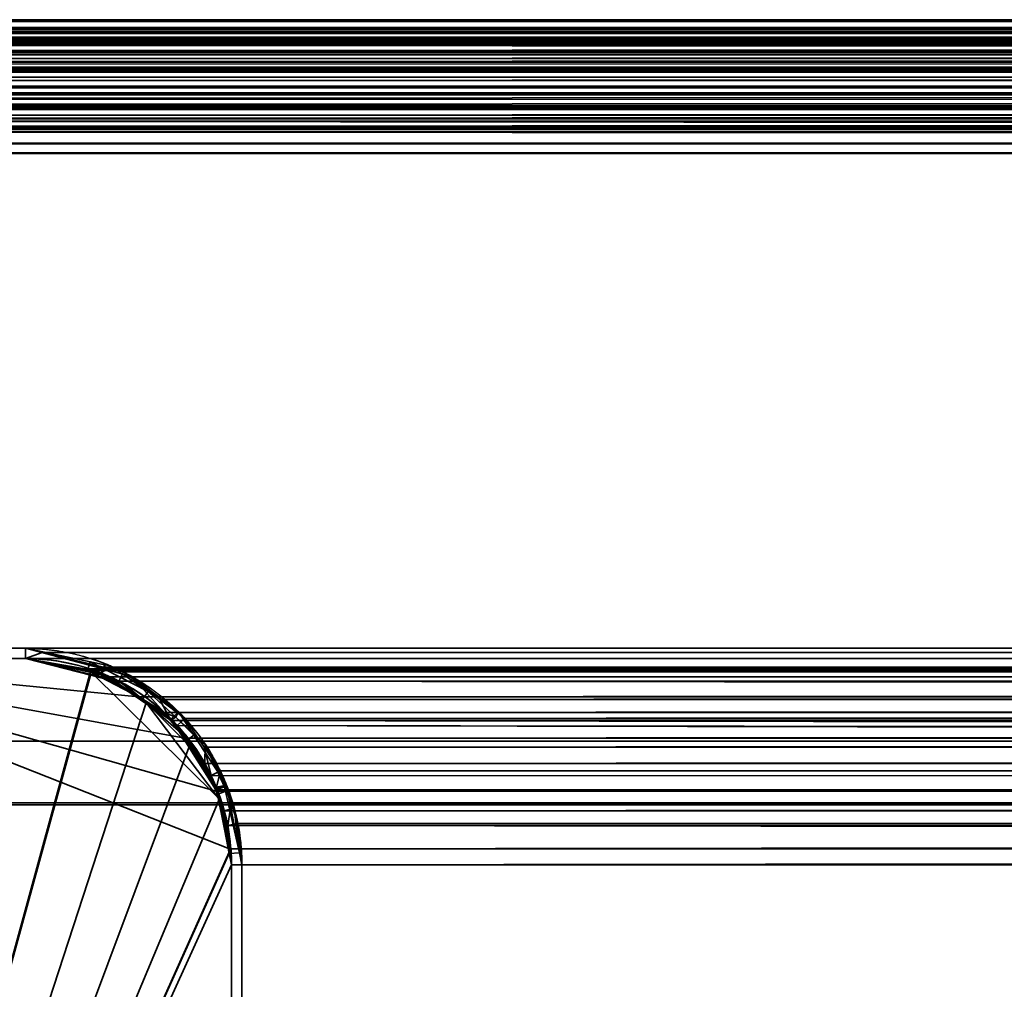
# Model space of a CAD drawing. Header units: millimetres. Extents: x -490 to 6690, y -115 to 152.
# Tile 616 of 656: x 2594 to 2617, y 129 to 152. Entities that reach past the tile are written whole.
import ezdxf

# ---------------------------------------------------------------- set-up
doc = ezdxf.new("R2010")
doc.units = ezdxf.units.MM
doc.layers.add('151', color=253, linetype='Continuous')

# ---------------------------------------------------------------- blocks, each defined once
blk = doc.blocks.new('UG_SURFACE_003')
at = {"layer": '151', "color": 252, "linetype": 'Continuous', "lineweight": 35}
for points in [[(2410, 133.2, 2202.5), (3590, 133.2, 2202.5), (3440, 133.2, 2052.5), (2560, 133.2, 2052.5)], [(3590, -6.2, 2202.5), (3590, 133.2, 2202.5), (2410, 133.2, 2202.5), (2410, -6.2, 2202.5)], [(2560, -6.2, 2052.5), (2560, 133.2, 2052.5), (3440, 133.2, 2052.5), (3440, -6.2, 2052.5)]]:
    blk.add_3dface(points, dxfattribs=at)
blk = doc.blocks.new('UG_SURFACE_203')
at = {"layer": '151', "color": 254, "linetype": 'Continuous', "lineweight": 35}
for points in [[(2587, 136.75, 2020.5), (2593.75, 136.75, 2013.75), (2593.75, 136.75, -7.5), (2587, 136.75, -7.5)], [(2595.325, 136.348, 2012.176), (2593.75, 136.75, 2013.75), (2587, 136.75, 2020.5), (2587, 106, 2020.5)], [(2587, 106, -7.5), (2587, 136.75, -7.5), (2593.75, 136.75, -7.5), (2595.332, 136.435, -7.5)], [(2593.75, 136.75, -7.5), (2593.75, 136.75, 2013.75), (2595.325, 136.348, 2012.176)], [(2595.325, 136.348, 2012.176), (2595.332, 136.435, -7.5), (2593.75, 136.75, -7.5)], [(2598.428, 133.372, -7.5), (2598.69, 132.052, -7.5), (2587, 106, -7.5), (2595.332, 136.435, -7.5)], [(2595.663, 136.369, -7.5), (2595.332, 136.435, -7.5), (2595.325, 136.348, 2012.176)], [(2598.428, 133.372, -7.5), (2595.332, 136.435, -7.5), (2595.663, 136.369, -7.5), (2596.673, 135.694, -7.5)], [(2587, 106, 2020.5), (2596.682, 135.674, 2010.818), (2596.148, 136.138, 2011.352), (2595.325, 136.348, 2012.176)], [(2595.663, 136.369, -7.5), (2595.325, 136.348, 2012.176), (2596.148, 136.138, 2011.352)], [(2596.148, 136.138, 2011.352), (2596.673, 135.694, -7.5), (2595.663, 136.369, -7.5)], [(2596.148, 136.138, 2011.352), (2596.682, 135.674, 2010.818), (2596.673, 135.694, -7.5)], [(2597.286, 135.286, -7.5), (2596.673, 135.694, -7.5), (2596.682, 135.674, 2010.818)], [(2596.673, 135.694, -7.5), (2597.286, 135.286, -7.5), (2597.694, 134.674, -7.5)], [(2597.694, 134.674, -7.5), (2598.369, 133.663, -7.5), (2598.428, 133.372, -7.5), (2596.673, 135.694, -7.5)], [(2597.766, 134.72, 2009.734), (2597.754, 134.745, 2009.747), (2596.682, 135.674, 2010.818), (2587, 106, 2020.5)], [(2597.286, 135.286, -7.5), (2596.682, 135.674, 2010.818), (2597.754, 134.745, 2009.747)], [(2597.754, 134.745, 2009.747), (2597.694, 134.674, -7.5), (2597.286, 135.286, -7.5)], [(2597.754, 134.745, 2009.747), (2597.766, 134.72, 2009.734), (2597.694, 134.674, -7.5)], [(2587, 106, 2020.5), (2598.467, 133.372, 2009.033), (2597.766, 134.72, 2009.734)], [(2598.369, 133.663, -7.5), (2597.694, 134.674, -7.5), (2597.766, 134.72, 2009.734)], [(2598.369, 133.663, -7.5), (2597.766, 134.72, 2009.734), (2598.467, 133.372, 2009.033)], [(2598.467, 133.372, 2009.033), (2598.428, 133.372, -7.5), (2598.369, 133.663, -7.5)], [(2598.702, 132.05, 2008.798), (2598.503, 133.303, 2008.997), (2598.467, 133.372, 2009.033), (2587, 106, 2020.5)], [(2598.428, 133.372, -7.5), (2598.467, 133.372, 2009.033), (2598.503, 133.303, 2008.997)], [(2598.503, 133.303, 2008.997), (2598.69, 132.052, -7.5), (2598.428, 133.372, -7.5)], [(2598.503, 133.303, 2008.997), (2598.702, 132.05, 2008.798), (2598.69, 132.052, -7.5)], [(2598.69, 132.052, -7.5), (2598.75, 131.75, -7.5), (2598.75, 5, -7.5), (2587, 106, -7.5)], [(2587, 106, 2020.5), (2598.75, 5, 2008.75), (2598.75, 131.75, 2008.75), (2598.702, 132.05, 2008.798)], [(2598.69, 132.052, -7.5), (2598.702, 132.05, 2008.798), (2598.75, 131.75, 2008.75)], [(2598.75, 131.75, 2008.75), (2598.75, 131.75, -7.5), (2598.69, 132.052, -7.5)], [(2598.75, 131.75, 2008.75), (2598.75, 5, 2008.75), (2598.75, 5, -7.5), (2598.75, 131.75, -7.5)]]:
    blk.add_3dface(points, dxfattribs=at)
blk = doc.blocks.new('UG_SURFACE_204')
at = {"layer": '151', "color": 7, "linetype": 'Continuous', "lineweight": 35}
for points in [[(2587, 137, -7.5), (2593.75, 137, -7.5), (2593.75, 136.75, -7.5), (2587, 136.75, -7.5)], [(2593.75, 137, 2013.75), (2593.75, 137, -7.5), (2587, 137, -7.5), (2587, 137, 2020.5)], [(2593.75, 137, 2013.75), (2587, 137, 2020.5), (2587, 136.75, 2020.5), (2593.75, 136.75, 2013.75)], [(2595.323, 136.674, -7.5), (2593.75, 137, 2013.75), (2595.665, 136.496, 2011.835)], [(2595.323, 136.674, -7.5), (2593.75, 137, -7.5), (2593.75, 137, 2013.75)], [(2593.75, 137, -7.5), (2595.323, 136.674, -7.5), (2595.254, 136.463, -7.5), (2593.75, 136.75, -7.5)], [(2593.75, 136.75, 2013.75), (2595.429, 136.46, 2012.071), (2595.665, 136.496, 2011.835), (2593.75, 137, 2013.75)], [(2593.75, 136.75, 2013.75), (2587, 136.75, 2020.5), (2587, 136.75, -7.5), (2593.75, 136.75, -7.5)], [(2593.75, 136.75, -7.5), (2595.254, 136.463, -7.5), (2595.582, 136.368, 2011.919)], [(2595.582, 136.368, 2011.919), (2595.429, 136.46, 2012.071), (2593.75, 136.75, -7.5)], [(2595.429, 136.46, 2012.071), (2593.75, 136.75, 2013.75), (2593.75, 136.75, -7.5)], [(2595.591, 136.399, -7.5), (2595.254, 136.463, -7.5), (2595.323, 136.674, -7.5), (2595.676, 136.601, -7.5)], [(2595.665, 136.496, 2011.835), (2595.676, 136.601, -7.5), (2595.323, 136.674, -7.5)], [(2595.254, 136.463, -7.5), (2595.591, 136.399, -7.5), (2595.582, 136.368, 2011.919)], [(2595.665, 136.496, 2011.835), (2595.429, 136.46, 2012.071), (2595.582, 136.368, 2011.919)], [(2596.334, 136.32, 2011.166), (2595.665, 136.496, 2011.835), (2595.582, 136.368, 2011.919), (2597.118, 135.446, 2010.382)], [(2595.591, 136.399, -7.5), (2595.676, 136.601, -7.5), (2595.814, 136.572, -7.5)], [(2595.814, 136.572, -7.5), (2596.729, 135.956, -7.5), (2596.583, 135.747, -7.5), (2595.591, 136.399, -7.5)], [(2595.814, 136.572, -7.5), (2595.676, 136.601, -7.5), (2595.665, 136.496, 2011.835)], [(2596.729, 135.956, -7.5), (2595.814, 136.572, -7.5), (2595.665, 136.496, 2011.835)], [(2596.729, 135.956, -7.5), (2595.665, 136.496, 2011.835), (2596.334, 136.32, 2011.166)], [(2597.118, 135.446, 2010.382), (2595.582, 136.368, 2011.919), (2595.591, 136.399, -7.5)], [(2595.591, 136.399, -7.5), (2596.583, 135.747, -7.5), (2597.268, 135.257, 2010.232)], [(2597.268, 135.257, 2010.232), (2597.118, 135.446, 2010.382), (2595.591, 136.399, -7.5)], [(2596.334, 136.32, 2011.166), (2597.462, 135.462, -7.5), (2596.729, 135.956, -7.5)], [(2596.334, 136.32, 2011.166), (2597.401, 135.33, 2010.099), (2597.462, 135.462, -7.5)], [(2597.118, 135.446, 2010.382), (2597.401, 135.33, 2010.099), (2596.334, 136.32, 2011.166)], [(2597.286, 135.286, -7.5), (2596.583, 135.747, -7.5), (2596.729, 135.956, -7.5), (2597.462, 135.462, -7.5)], [(2596.583, 135.747, -7.5), (2597.286, 135.286, -7.5), (2597.268, 135.257, 2010.232)], [(2597.462, 135.462, -7.5), (2597.835, 134.891, -7.5), (2597.644, 134.744, -7.5), (2597.286, 135.286, -7.5)], [(2597.835, 134.891, -7.5), (2597.462, 135.462, -7.5), (2597.401, 135.33, 2010.099)], [(2597.401, 135.33, 2010.099), (2597.118, 135.446, 2010.382), (2597.268, 135.257, 2010.232)], [(2597.268, 135.257, 2010.232), (2598.106, 134.205, 2009.394), (2598.115, 134.667, 2009.385), (2597.401, 135.33, 2010.099)], [(2598.106, 134.205, 2009.394), (2597.268, 135.257, 2010.232), (2597.286, 135.286, -7.5)], [(2597.286, 135.286, -7.5), (2597.644, 134.744, -7.5), (2598.368, 133.565, 2009.132)], [(2598.368, 133.565, 2009.132), (2598.106, 134.205, 2009.394), (2597.286, 135.286, -7.5)], [(2597.835, 134.891, -7.5), (2597.401, 135.33, 2010.099), (2598.115, 134.667, 2009.385)], [(2598.384, 133.628, -7.5), (2597.644, 134.744, -7.5), (2597.835, 134.891, -7.5), (2598.625, 133.679, -7.5)], [(2597.644, 134.744, -7.5), (2598.384, 133.628, -7.5), (2598.368, 133.565, 2009.132)], [(2598.115, 134.667, 2009.385), (2598.625, 133.679, -7.5), (2597.835, 134.891, -7.5)], [(2598.583, 133.638, 2008.918), (2598.115, 134.667, 2009.385), (2598.106, 134.205, 2009.394), (2598.368, 133.565, 2009.132)], [(2598.115, 134.667, 2009.385), (2598.583, 133.638, 2008.918), (2598.625, 133.679, -7.5)], [(2598.368, 133.565, 2009.132), (2598.576, 133.058, 2008.924), (2598.818, 133.119, 2008.682), (2598.583, 133.638, 2008.918)], [(2598.384, 133.628, -7.5), (2598.392, 133.589, -7.5), (2598.368, 133.565, 2009.132)], [(2598.576, 133.058, 2008.924), (2598.368, 133.565, 2009.132), (2598.392, 133.589, -7.5)], [(2598.392, 133.589, -7.5), (2598.384, 133.628, -7.5), (2598.625, 133.679, -7.5), (2598.632, 133.668, -7.5)], [(2598.632, 133.668, -7.5), (2598.655, 133.548, -7.5), (2598.416, 133.461, -7.5), (2598.392, 133.589, -7.5)], [(2598.392, 133.589, -7.5), (2598.416, 133.461, -7.5), (2598.75, 131.75, 2008.75)], [(2598.75, 131.75, 2008.75), (2598.576, 133.058, 2008.924), (2598.392, 133.589, -7.5)], [(2598.655, 133.548, -7.5), (2598.945, 132.036, -7.5), (2598.697, 132.022, -7.5), (2598.416, 133.461, -7.5)], [(2598.632, 133.668, -7.5), (2598.625, 133.679, -7.5), (2598.583, 133.638, 2008.918)], [(2598.655, 133.548, -7.5), (2598.632, 133.668, -7.5), (2598.583, 133.638, 2008.918)], [(2598.583, 133.638, 2008.918), (2598.945, 132.036, -7.5), (2598.655, 133.548, -7.5)], [(2598.945, 132.036, -7.5), (2598.583, 133.638, 2008.918), (2598.818, 133.119, 2008.682)], [(2598.75, 131.75, 2008.75), (2598.416, 133.461, -7.5), (2598.697, 132.022, -7.5)], [(2599, 131.75, 2008.5), (2598.818, 133.119, 2008.682), (2598.576, 133.058, 2008.924), (2598.75, 131.75, 2008.75)], [(2598.818, 133.119, 2008.682), (2599, 131.75, -7.5), (2598.945, 132.036, -7.5)], [(2598.818, 133.119, 2008.682), (2599, 131.75, 2008.5), (2599, 131.75, -7.5)], [(2598.945, 132.036, -7.5), (2599, 131.75, -7.5), (2598.75, 131.75, -7.5), (2598.697, 132.022, -7.5)], [(2598.697, 132.022, -7.5), (2598.75, 131.75, -7.5), (2598.75, 131.75, 2008.75)], [(2598.75, 131.75, 2008.75), (2598.75, 5, 2008.75), (2599, 5, 2008.5), (2599, 131.75, 2008.5)], [(2599, 131.75, -7.5), (2599, 5, -7.5), (2598.75, 5, -7.5), (2598.75, 131.75, -7.5)], [(2598.75, 5, 2008.75), (2598.75, 131.75, 2008.75), (2598.75, 131.75, -7.5), (2598.75, 5, -7.5)], [(2599, 5, -7.5), (2599, 131.75, -7.5), (2599, 131.75, 2008.5), (2599, 5, 2008.5)]]:
    blk.add_3dface(points, dxfattribs=at)
blk = doc.blocks.new('UG_SURFACE_205')
at = {"layer": '151', "color": 254, "linetype": 'Continuous', "lineweight": 35}
for points in [[(3419.5, 136.75, 2027), (2580.5, 136.75, 2027), (2574.75, 136.75, 2032.75), (3425.25, 136.75, 2032.75)], [(3425.25, -10, 2032.75), (3425.25, 136.75, 2032.75), (2574.75, 136.75, 2032.75), (2574.75, -10, 2032.75)], [(3419.5, 136.75, 2027), (3417.5, 134.75, 2025), (2582.5, 134.75, 2025), (2580.5, 136.75, 2027)], [(3406.25, 136.75, 2013.75), (2593.75, 136.75, 2013.75), (2587, 136.75, 2020.5), (3413, 136.75, 2020.5)], [(3413, 106, 2020.5), (3413, 136.75, 2020.5), (2587, 136.75, 2020.5), (2587, 106, 2020.5)], [(2596.497, 135.819, 2011.003), (2587, 136.75, 2020.5), (2593.75, 136.75, 2013.75), (2595.19, 136.501, 2012.31)], [(2596.497, 135.819, 2011.003), (2597.118, 135.446, 2010.382), (2597.619, 134.817, 2009.881), (2587, 136.75, 2020.5)], [(2597.619, 134.817, 2009.881), (2598.106, 134.205, 2009.394), (2598.381, 133.535, 2009.12), (2587, 136.75, 2020.5)], [(2598.381, 133.535, 2009.12), (2598.576, 133.058, 2008.924), (2598.698, 132.138, 2008.802), (2587, 136.75, 2020.5)], [(2587, 106, 2020.5), (2587, 136.75, 2020.5), (2598.698, 132.138, 2008.802), (2598.75, 131.75, 2008.75)], [(2593.75, 136.75, 2013.75), (3406.25, 136.75, 2013.75), (3404.81, 136.501, 2012.31), (2595.19, 136.501, 2012.31)], [(2595.429, 136.46, 2012.071), (2595.19, 136.501, 2012.31), (3404.81, 136.501, 2012.31)], [(2595.19, 136.501, 2012.31), (2595.429, 136.46, 2012.071), (2596.497, 135.819, 2011.003)], [(2595.429, 136.46, 2012.071), (3404.81, 136.501, 2012.31), (3404.571, 136.46, 2012.071)], [(3404.571, 136.46, 2012.071), (2596.497, 135.819, 2011.003), (2595.429, 136.46, 2012.071)], [(3404.571, 136.46, 2012.071), (3403.503, 135.819, 2011.003), (2596.497, 135.819, 2011.003)], [(2597.118, 135.446, 2010.382), (2596.497, 135.819, 2011.003), (3403.503, 135.819, 2011.003)], [(2597.118, 135.446, 2010.382), (3403.503, 135.819, 2011.003), (3402.882, 135.446, 2010.382)], [(3402.882, 135.446, 2010.382), (2597.619, 134.817, 2009.881), (2597.118, 135.446, 2010.382)], [(3402.882, 135.446, 2010.382), (3402.381, 134.817, 2009.881), (2597.619, 134.817, 2009.881)], [(3417.5, 134.75, 2025), (3417.5, 106, 2025), (2582.5, 106, 2025), (2582.5, 134.75, 2025)], [(2598.106, 134.205, 2009.394), (2597.619, 134.817, 2009.881), (3402.381, 134.817, 2009.881)], [(2598.106, 134.205, 2009.394), (3402.381, 134.817, 2009.881), (3401.894, 134.205, 2009.394)], [(3401.894, 134.205, 2009.394), (2598.381, 133.535, 2009.12), (2598.106, 134.205, 2009.394)], [(3401.894, 134.205, 2009.394), (3401.619, 133.535, 2009.12), (2598.381, 133.535, 2009.12)], [(2598.576, 133.058, 2008.924), (2598.381, 133.535, 2009.12), (3401.619, 133.535, 2009.12)], [(2598.576, 133.058, 2008.924), (3401.619, 133.535, 2009.12), (3401.424, 133.058, 2008.924)], [(3401.424, 133.058, 2008.924), (2598.698, 132.138, 2008.802), (2598.576, 133.058, 2008.924)], [(3401.424, 133.058, 2008.924), (3401.302, 132.138, 2008.802), (2598.698, 132.138, 2008.802)], [(2598.698, 132.138, 2008.802), (3401.302, 132.138, 2008.802), (3401.25, 131.75, 2008.75), (2598.75, 131.75, 2008.75)], [(2598.75, 131.75, 2008.75), (2598.75, 5, 2008.75), (2587, 106, 2020.5)], [(3401.25, 131.75, 2008.75), (3401.25, 5, 2008.75), (2598.75, 5, 2008.75), (2598.75, 131.75, 2008.75)]]:
    blk.add_3dface(points, dxfattribs=at)
blk = doc.blocks.new('UG_SURFACE_206')
at = {"layer": '151', "color": 7, "linetype": 'Continuous', "lineweight": 35}
for points in [[(2593.75, 136.75, 2013.75), (2587, 136.75, 2020.5), (2587, 137, 2020.5), (2593.75, 137, 2013.75)], [(3413, 137, 2020.5), (3406.25, 137, 2013.75), (2593.75, 137, 2013.75), (2587, 137, 2020.5)], [(3413, 137, 2020.5), (2587, 137, 2020.5), (2587, 136.75, 2020.5), (3413, 136.75, 2020.5)], [(2593.75, 136.75, 2013.75), (2593.75, 137, 2013.75), (2594.157, 136.902, 2013.343)], [(2593.75, 137, 2013.75), (3406.25, 137, 2013.75), (3405.843, 136.902, 2013.343), (2594.157, 136.902, 2013.343)], [(2594.157, 136.902, 2013.343), (2595.643, 136.546, 2011.857), (2595.58, 136.311, 2011.92), (2593.75, 136.75, 2013.75)], [(2594.157, 136.902, 2013.343), (3405.843, 136.902, 2013.343), (3404.357, 136.546, 2011.857), (2595.643, 136.546, 2011.857)], [(3413, 136.75, 2020.5), (2587, 136.75, 2020.5), (2593.75, 136.75, 2013.75), (3406.25, 136.75, 2013.75)], [(2595.58, 136.311, 2011.92), (3404.42, 136.311, 2011.92), (3406.25, 136.75, 2013.75), (2593.75, 136.75, 2013.75)], [(2595.643, 136.546, 2011.857), (2596.13, 136.43, 2011.37), (2596.016, 136.207, 2011.484), (2595.58, 136.311, 2011.92)], [(2596.13, 136.43, 2011.37), (2595.643, 136.546, 2011.857), (3404.357, 136.546, 2011.857)], [(2597.276, 135.251, 2010.224), (2596.016, 136.207, 2011.484), (2596.13, 136.43, 2011.37), (2597.012, 135.76, 2010.489)], [(2596.13, 136.43, 2011.37), (3404.357, 136.546, 2011.857), (3403.87, 136.43, 2011.37)], [(3403.87, 136.43, 2011.37), (2597.012, 135.76, 2010.489), (2596.13, 136.43, 2011.37)], [(3403.87, 136.43, 2011.37), (3402.988, 135.76, 2010.489), (2597.012, 135.76, 2010.489)], [(3403.984, 136.207, 2011.484), (2595.58, 136.311, 2011.92), (2596.016, 136.207, 2011.484)], [(3403.984, 136.207, 2011.484), (3404.42, 136.311, 2011.92), (2595.58, 136.311, 2011.92)], [(2596.016, 136.207, 2011.484), (3402.724, 135.251, 2010.224), (3403.984, 136.207, 2011.484)], [(2596.016, 136.207, 2011.484), (2597.276, 135.251, 2010.224), (3402.724, 135.251, 2010.224)], [(2597.012, 135.76, 2010.489), (2597.618, 135.3, 2009.882), (2597.434, 135.131, 2010.066), (2597.276, 135.251, 2010.224)], [(2597.618, 135.3, 2009.882), (2597.012, 135.76, 2010.489), (3402.988, 135.76, 2010.489)], [(2597.618, 135.3, 2009.882), (3402.988, 135.76, 2010.489), (3402.382, 135.3, 2009.882)], [(2597.276, 135.251, 2010.224), (3401.743, 133.916, 2009.243), (3402.566, 135.131, 2010.066)], [(3401.743, 133.916, 2009.243), (2597.276, 135.251, 2010.224), (2597.434, 135.131, 2010.066)], [(3402.566, 135.131, 2010.066), (3402.724, 135.251, 2010.224), (2597.276, 135.251, 2010.224)], [(2598.257, 133.916, 2009.243), (2597.434, 135.131, 2010.066), (2597.618, 135.3, 2009.882), (2598.09, 134.603, 2009.41)], [(3402.382, 135.3, 2009.882), (2598.09, 134.603, 2009.41), (2597.618, 135.3, 2009.882)], [(3402.382, 135.3, 2009.882), (3401.91, 134.603, 2009.41), (2598.09, 134.603, 2009.41)], [(2597.434, 135.131, 2010.066), (3401.628, 133.568, 2009.128), (3401.743, 133.916, 2009.243)], [(2597.434, 135.131, 2010.066), (2598.257, 133.916, 2009.243), (3401.628, 133.568, 2009.128)], [(2598.09, 134.603, 2009.41), (2598.482, 134.024, 2009.018), (2598.257, 133.916, 2009.243)], [(2598.482, 134.024, 2009.018), (2598.09, 134.603, 2009.41), (3401.91, 134.603, 2009.41)], [(2598.482, 134.024, 2009.018), (3401.91, 134.603, 2009.41), (3401.518, 134.024, 2009.018)], [(2598.372, 133.568, 2009.128), (2598.257, 133.916, 2009.243), (2598.482, 134.024, 2009.018)], [(2598.482, 134.024, 2009.018), (2598.742, 133.239, 2008.758), (2598.659, 132.702, 2008.842), (2598.372, 133.568, 2009.128)], [(3401.518, 134.024, 2009.018), (2598.742, 133.239, 2008.758), (2598.482, 134.024, 2009.018)], [(3401.518, 134.024, 2009.018), (3401.258, 133.239, 2008.758), (2598.742, 133.239, 2008.758)], [(2598.257, 133.916, 2009.243), (2598.372, 133.568, 2009.128), (3401.628, 133.568, 2009.128)], [(3401.341, 132.702, 2008.842), (2598.372, 133.568, 2009.128), (2598.659, 132.702, 2008.842)], [(3401.341, 132.702, 2008.842), (3401.628, 133.568, 2009.128), (2598.372, 133.568, 2009.128)], [(2598.742, 133.239, 2008.758), (2598.904, 132.749, 2008.596), (2598.659, 132.702, 2008.842)], [(2598.904, 132.749, 2008.596), (2598.742, 133.239, 2008.758), (3401.258, 133.239, 2008.758)], [(2598.904, 132.749, 2008.596), (3401.258, 133.239, 2008.758), (3401.096, 132.749, 2008.596)], [(2598.75, 131.75, 2008.75), (2598.659, 132.702, 2008.842), (2598.904, 132.749, 2008.596), (2599, 131.75, 2008.5)], [(2598.659, 132.702, 2008.842), (3401.25, 131.75, 2008.75), (3401.341, 132.702, 2008.842)], [(2598.659, 132.702, 2008.842), (2598.75, 131.75, 2008.75), (3401.25, 131.75, 2008.75)], [(3401.096, 132.749, 2008.596), (2599, 131.75, 2008.5), (2598.904, 132.749, 2008.596)], [(3401.096, 132.749, 2008.596), (3401, 131.75, 2008.5), (2599, 131.75, 2008.5)], [(3401.25, 5, 2008.75), (3401.25, 131.75, 2008.75), (2598.75, 131.75, 2008.75), (2598.75, 5, 2008.75)], [(2599, 131.75, 2008.5), (2599, 5, 2008.5), (2598.75, 5, 2008.75), (2598.75, 131.75, 2008.75)], [(2599, 5, 2008.5), (2599, 131.75, 2008.5), (3401, 131.75, 2008.5), (3401, 5, 2008.5)]]:
    blk.add_3dface(points, dxfattribs=at)
blk = doc.blocks.new('UG_SURFACE_244')
at = {"layer": '151', "color": 7, "linetype": 'Continuous', "lineweight": 35}
for points in [[(2508.821, 152.028, 2098.678), (3491.186, 152.088, 2098.686), (3490.25, 152.25, 2097.75)], [(3490.25, 152.25, 2097.75), (2509.75, 152.25, 2097.75), (2508.821, 152.028, 2098.678)], [(3490.25, 152.25, 2097.75), (3416.25, 152.25, 2023.75), (2583.75, 152.25, 2023.75), (2509.75, 152.25, 2097.75)], [(2584.005, 152.206, 2023.495), (2583.75, 152.25, 2023.75), (3416.25, 152.25, 2023.75)], [(3416.25, 152.25, 2023.75), (3415.998, 152.19, 2023.498), (2584.005, 152.206, 2023.495)], [(2584.841, 152.061, 2022.659), (2584.005, 152.206, 2023.495), (3415.998, 152.19, 2023.498)], [(2584.841, 152.061, 2022.659), (3415.998, 152.19, 2023.498), (3415.078, 151.969, 2022.578)], [(2507.965, 151.66, 2099.535), (3492.035, 151.645, 2099.535), (3491.341, 152.061, 2098.841)], [(2508.277, 151.897, 2099.223), (2507.965, 151.66, 2099.535), (3491.341, 152.061, 2098.841)], [(2508.277, 151.897, 2099.223), (3491.341, 152.061, 2098.841), (3491.186, 152.088, 2098.686)], [(3491.186, 152.088, 2098.686), (2508.821, 152.028, 2098.678), (2508.277, 151.897, 2099.223)], [(2508.651, 151.737, 2098.848), (2509.75, 152, 2097.75), (3490.25, 152, 2097.75)], [(3490.25, 152, 2097.75), (3491.257, 151.826, 2098.757), (2508.651, 151.737, 2098.848)], [(3490.25, 152, 2097.75), (2509.75, 152, 2097.75), (2583.75, 152, 2023.75), (3416.25, 152, 2023.75)], [(3416.25, 152, 2023.75), (2583.75, 152, 2023.75), (2584.757, 151.826, 2022.743)], [(2584.757, 151.826, 2022.743), (3415.152, 151.737, 2022.652), (3416.25, 152, 2023.75)], [(3415.078, 151.969, 2022.578), (2584.925, 152.011, 2022.575), (2584.841, 152.061, 2022.659)], [(2584.925, 152.011, 2022.575), (3415.078, 151.969, 2022.578), (3414.777, 151.897, 2022.277)], [(3414.777, 151.897, 2022.277), (2585.776, 151.5, 2021.724), (2584.925, 152.011, 2022.575)], [(3492.27, 151.218, 2099.771), (2508.39, 151.674, 2099.11), (2508.651, 151.737, 2098.848)], [(3491.257, 151.826, 2098.757), (3491.35, 151.77, 2098.85), (2508.651, 151.737, 2098.848)], [(2508.651, 151.737, 2098.848), (3491.35, 151.77, 2098.85), (3492.27, 151.218, 2099.771)], [(2584.757, 151.826, 2022.743), (2584.85, 151.77, 2022.65), (3415.152, 151.737, 2022.652)], [(3414.89, 151.674, 2022.39), (2584.85, 151.77, 2022.65), (2585.771, 151.218, 2021.729)], [(3414.89, 151.674, 2022.39), (3415.152, 151.737, 2022.652), (2584.85, 151.77, 2022.65)], [(3414.777, 151.897, 2022.277), (3414.231, 151.483, 2021.731), (2585.776, 151.5, 2021.724)], [(3492.035, 151.645, 2099.535), (2507.965, 151.66, 2099.535), (2507.356, 151.198, 2100.144)], [(2507.356, 151.198, 2100.144), (3492.439, 151.402, 2099.939), (3492.035, 151.645, 2099.535)], [(3492.362, 151.102, 2099.862), (2507.634, 151.1, 2099.866), (2508.39, 151.674, 2099.11)], [(3492.27, 151.218, 2099.771), (3492.362, 151.102, 2099.862), (2508.39, 151.674, 2099.11)], [(2585.771, 151.218, 2021.729), (3414.134, 151.1, 2021.634), (3414.89, 151.674, 2022.39)], [(2585.939, 151.402, 2021.561), (2585.776, 151.5, 2021.724), (3414.231, 151.483, 2021.731)], [(2585.939, 151.402, 2021.561), (3414.231, 151.483, 2021.731), (3413.856, 151.198, 2021.356)], [(2507.356, 151.198, 2100.144), (3492.764, 150.994, 2100.264), (3492.439, 151.402, 2099.939)], [(2585.771, 151.218, 2021.729), (2585.862, 151.102, 2021.638), (3414.134, 151.1, 2021.634)], [(3413.856, 151.198, 2021.356), (2586.442, 150.771, 2021.058), (2585.939, 151.402, 2021.561)], [(3492.764, 150.994, 2100.264), (2507.23, 151.011, 2100.271), (2506.821, 150.408, 2100.679)], [(2506.821, 150.408, 2100.679), (3493.081, 150.596, 2100.581), (3492.764, 150.994, 2100.264)], [(2507.046, 150.299, 2100.454), (2507.54, 151.029, 2099.96), (3492.863, 150.473, 2100.363)], [(2507.356, 151.198, 2100.144), (2507.23, 151.011, 2100.271), (3492.764, 150.994, 2100.264)], [(3492.863, 150.473, 2100.363), (2507.54, 151.029, 2099.96), (2507.634, 151.1, 2099.866)], [(2507.634, 151.1, 2099.866), (3492.362, 151.102, 2099.862), (3492.863, 150.473, 2100.363)], [(2585.862, 151.102, 2021.638), (3413.546, 150.299, 2021.046), (3414.04, 151.029, 2021.54)], [(3413.546, 150.299, 2021.046), (2585.862, 151.102, 2021.638), (2586.364, 150.473, 2021.137)], [(3414.04, 151.029, 2021.54), (3414.134, 151.1, 2021.634), (2585.862, 151.102, 2021.638)], [(3413.856, 151.198, 2021.356), (3413.563, 150.766, 2021.064), (2586.442, 150.771, 2021.058)], [(2586.581, 150.596, 2020.919), (2586.442, 150.771, 2021.058), (3413.563, 150.766, 2021.064)], [(2586.581, 150.596, 2020.919), (3413.563, 150.766, 2021.064), (3413.321, 150.408, 2020.821)], [(2506.74, 150.165, 2100.76), (3493.26, 150.161, 2100.76), (3493.081, 150.596, 2100.581)], [(2506.821, 150.408, 2100.679), (2506.74, 150.165, 2100.76), (3493.081, 150.596, 2100.581)], [(3413.321, 150.408, 2020.821), (2586.854, 149.931, 2020.646), (2586.581, 150.596, 2020.919)], [(3492.863, 150.473, 2100.363), (2506.977, 150.091, 2100.523), (2507.046, 150.299, 2100.454)], [(3492.863, 150.473, 2100.363), (3493.022, 150.087, 2100.522), (2506.977, 150.091, 2100.523)], [(2586.364, 150.473, 2021.137), (3413.477, 150.091, 2020.977), (3413.546, 150.299, 2021.046)], [(2586.364, 150.473, 2021.137), (2586.522, 150.086, 2020.978), (3413.477, 150.091, 2020.977)], [(3413.321, 150.408, 2020.821), (3413.16, 149.922, 2020.66), (2586.854, 149.931, 2020.646)], [(3493.26, 150.161, 2100.76), (2506.74, 150.165, 2100.76), (2506.559, 149.619, 2100.94)], [(2506.559, 149.619, 2100.94), (3493.387, 149.85, 2100.887), (3493.26, 150.161, 2100.76)], [(2506.805, 149.571, 2100.695), (2506.977, 150.091, 2100.523), (3493.022, 150.087, 2100.522)], [(3493.022, 150.087, 2100.522), (3493.145, 149.785, 2100.646), (2506.805, 149.571, 2100.695)], [(3413.305, 149.571, 2020.805), (3413.477, 150.091, 2020.977), (2586.522, 150.086, 2020.978)], [(3413.305, 149.571, 2020.805), (2586.522, 150.086, 2020.978), (2586.645, 149.785, 2020.854)], [(2506.559, 149.619, 2100.94), (3493.466, 149.252, 2100.966), (3493.387, 149.85, 2100.887)], [(3493.145, 149.785, 2100.646), (3493.25, 149, 2100.75), (2506.805, 149.571, 2100.695)], [(2586.645, 149.785, 2020.854), (3413.25, 149, 2020.75), (3413.305, 149.571, 2020.805)], [(2586.645, 149.785, 2020.854), (2586.75, 149, 2020.75), (3413.25, 149, 2020.75)], [(2586.887, 149.85, 2020.613), (2586.854, 149.931, 2020.646), (3413.16, 149.922, 2020.66)], [(2586.887, 149.85, 2020.613), (3413.16, 149.922, 2020.66), (3413.059, 149.619, 2020.56)], [(3413.059, 149.619, 2020.56), (2587, 149, 2020.5), (2586.887, 149.85, 2020.613)], [(2506.559, 149.619, 2100.94), (2506.525, 149.256, 2100.976), (3493.466, 149.252, 2100.966)], [(3493.25, 149, 2100.75), (2506.75, 149, 2100.75), (2506.805, 149.571, 2100.695)], [(3413.059, 149.619, 2020.56), (3413, 149, 2020.5), (2587, 149, 2020.5)], [(3493.466, 149.252, 2100.966), (2506.525, 149.256, 2100.976), (2506.5, 149, 2101)], [(2506.5, 149, 2101), (3493.5, 149, 2101), (3493.466, 149.252, 2100.966)], [(2506.5, 149, 2101), (2506.5, 133.25, 2101), (3493.5, 133.25, 2101), (3493.5, 149, 2101)], [(3493.25, 149, 2100.75), (3493.25, 133.25, 2100.75), (2506.75, 133.25, 2100.75), (2506.75, 149, 2100.75)], [(3413.25, 111, 2020.75), (3413.25, 149, 2020.75), (2586.75, 149, 2020.75), (2586.75, 111, 2020.75)], [(2587, 111, 2020.5), (2587, 149, 2020.5), (3413, 149, 2020.5), (3413, 111, 2020.5)], [(3493.25, 133.25, 2100.75), (3493.5, 133.25, 2101), (2506.5, 133.25, 2101), (2506.75, 133.25, 2100.75)]]:
    blk.add_3dface(points, dxfattribs=at)
blk = doc.blocks.new('UG_SURFACE_245')
at = {"layer": '151', "color": 14, "linetype": 'Continuous', "lineweight": 35}
for points in [[(2581.75, 152, 2025.75), (2581.75, 137, 2025.75), (3418.25, 137, 2025.75), (3418.25, 152, 2025.75)], [(3418.25, 152, 2025.75), (3416.25, 152, 2023.75), (2583.75, 152, 2023.75), (2581.75, 152, 2025.75)], [(2583.986, 151.959, 2023.515), (2583.75, 152, 2023.75), (3416.25, 152, 2023.75)], [(3416.25, 152, 2023.75), (3416.017, 151.944, 2023.517), (2583.986, 151.959, 2023.515)], [(2584.757, 151.826, 2022.743), (2583.986, 151.959, 2023.515), (3416.017, 151.944, 2023.517)], [(2584.757, 151.826, 2022.743), (3416.017, 151.944, 2023.517), (3415.168, 151.741, 2022.668)], [(3415.168, 151.741, 2022.668), (2584.834, 151.78, 2022.666), (2584.757, 151.826, 2022.743)], [(2584.834, 151.78, 2022.666), (3415.168, 151.741, 2022.668), (3414.89, 151.674, 2022.39)], [(3414.89, 151.674, 2022.39), (2585.62, 151.308, 2021.879), (2584.834, 151.78, 2022.666)], [(3414.89, 151.674, 2022.39), (3414.386, 151.292, 2021.886), (2585.62, 151.308, 2021.879)], [(2585.771, 151.218, 2021.729), (2585.62, 151.308, 2021.879), (3414.386, 151.292, 2021.886)], [(2585.771, 151.218, 2021.729), (3414.386, 151.292, 2021.886), (3414.04, 151.029, 2021.54)], [(3414.04, 151.029, 2021.54), (2586.235, 150.634, 2021.265), (2585.771, 151.218, 2021.729)], [(3414.04, 151.029, 2021.54), (3413.77, 150.63, 2021.27), (2586.235, 150.634, 2021.265)], [(2586.364, 150.473, 2021.137), (2586.235, 150.634, 2021.265), (3413.77, 150.63, 2021.27)], [(2586.364, 150.473, 2021.137), (3413.77, 150.63, 2021.27), (3413.546, 150.299, 2021.046)], [(3413.546, 150.299, 2021.046), (2586.615, 149.859, 2020.885), (2586.364, 150.473, 2021.137)], [(3413.546, 150.299, 2021.046), (3413.397, 149.851, 2020.897), (2586.615, 149.859, 2020.885)], [(2586.645, 149.785, 2020.854), (2586.615, 149.859, 2020.885), (3413.397, 149.851, 2020.897)], [(2586.645, 149.785, 2020.854), (3413.397, 149.851, 2020.897), (3413.305, 149.571, 2020.805)], [(3413.305, 149.571, 2020.805), (2586.75, 149, 2020.75), (2586.645, 149.785, 2020.854)], [(3413.305, 149.571, 2020.805), (3413.25, 149, 2020.75), (2586.75, 149, 2020.75)], [(2586.75, 110.75, 2020.75), (2586.75, 149, 2020.75), (3413.25, 149, 2020.75), (3413.25, 110.75, 2020.75)], [(3417.3, 137, 2024.8), (3418.25, 137, 2025.75), (2581.75, 137, 2025.75), (2582.7, 137, 2024.8)], [(2582.7, 137, 2024.8), (2582.7, 108, 2024.8), (3417.3, 108, 2024.8), (3417.3, 137, 2024.8)]]:
    blk.add_3dface(points, dxfattribs=at)
blk = doc.blocks.new('UG_SURFACE_246')
at = {"layer": '151', "color": 14, "linetype": 'Continuous', "lineweight": 35}
for points in [[(2508.893, 151.795, 2098.607), (3491.114, 151.851, 2098.614), (3490.25, 152, 2097.75)], [(3490.25, 152, 2097.75), (2509.75, 152, 2097.75), (2508.893, 151.795, 2098.607)], [(3490.25, 152, 2097.75), (3488.25, 152, 2095.75), (2511.75, 152, 2095.75), (2509.75, 152, 2097.75)], [(3488.25, 133.25, 2095.75), (2511.75, 133.25, 2095.75), (2511.75, 152, 2095.75), (3488.25, 152, 2095.75)], [(2508.102, 151.455, 2099.398), (3491.897, 151.442, 2099.397), (3491.257, 151.826, 2098.757)], [(2508.39, 151.674, 2099.11), (2508.102, 151.455, 2099.398), (3491.257, 151.826, 2098.757)], [(2508.39, 151.674, 2099.11), (3491.257, 151.826, 2098.757), (3491.114, 151.851, 2098.614)], [(3491.114, 151.851, 2098.614), (2508.893, 151.795, 2098.607), (2508.39, 151.674, 2099.11)], [(3491.897, 151.442, 2099.397), (2508.102, 151.455, 2099.398), (2507.54, 151.029, 2099.96)], [(2507.54, 151.029, 2099.96), (3492.27, 151.218, 2099.771), (3491.897, 151.442, 2099.397)], [(2507.54, 151.029, 2099.96), (3492.57, 150.841, 2100.07), (3492.27, 151.218, 2099.771)], [(2507.54, 151.029, 2099.96), (2507.423, 150.857, 2100.077), (3492.57, 150.841, 2100.07)], [(3492.57, 150.841, 2100.07), (2507.423, 150.857, 2100.077), (2507.046, 150.299, 2100.454)], [(2507.046, 150.299, 2100.454), (3492.863, 150.473, 2100.363), (3492.57, 150.841, 2100.07)], [(2506.972, 150.075, 2100.528), (3493.028, 150.071, 2100.528), (3492.863, 150.473, 2100.363)], [(2507.046, 150.299, 2100.454), (2506.972, 150.075, 2100.528), (3492.863, 150.473, 2100.363)], [(3493.028, 150.071, 2100.528), (2506.972, 150.075, 2100.528), (2506.805, 149.571, 2100.695)], [(2506.805, 149.571, 2100.695), (3493.145, 149.785, 2100.646), (3493.028, 150.071, 2100.528)], [(2506.805, 149.571, 2100.695), (3493.219, 149.233, 2100.719), (3493.145, 149.785, 2100.646)], [(2506.805, 149.571, 2100.695), (2506.773, 149.236, 2100.727), (3493.219, 149.233, 2100.719)], [(3493.219, 149.233, 2100.719), (2506.773, 149.236, 2100.727), (2506.75, 149, 2100.75)], [(2506.75, 149, 2100.75), (3493.25, 149, 2100.75), (3493.219, 149.233, 2100.719)], [(2506.75, 149, 2100.75), (2506.75, 133.25, 2100.75), (3493.25, 133.25, 2100.75), (3493.25, 149, 2100.75)], [(3488.25, 133.25, 2095.75), (3493.25, 133.25, 2100.75), (2506.75, 133.25, 2100.75), (2511.75, 133.25, 2095.75)]]:
    blk.add_3dface(points, dxfattribs=at)
blk = doc.blocks.new('UG_SURFACE_247')
at = {"layer": '151', "color": 41, "linetype": 'Continuous', "lineweight": 35}
for points in [[(2511.75, 152, 2095.75), (2511.75, 137, 2095.75), (3488.25, 137, 2095.75), (3488.25, 152, 2095.75)], [(3488.25, 152, 2095.75), (3418.25, 152, 2025.75), (2581.75, 152, 2025.75), (2511.75, 152, 2095.75)], [(2581.75, 137, 2025.75), (2581.75, 152, 2025.75), (3418.25, 152, 2025.75), (3418.25, 137, 2025.75)], [(3418.25, 137, 2025.75), (3488.25, 137, 2095.75), (2511.75, 137, 2095.75), (2581.75, 137, 2025.75)]]:
    blk.add_3dface(points, dxfattribs=at)

msp = doc.modelspace()

# ---------------------------------------------------------------- linework, layer by layer
at = {"layer": '151', "linetype": 'Continuous', "lineweight": -3}
for p, q in [((2509.75, 152.25, 2097.75), (3490.25, 152.25, 2097.75)), ((2583.75, 152.25, 2023.75), (3416.25, 152.25, 2023.75)), ((2509.75, 152, 2097.75), (3490.25, 152, 2097.75)), ((2511.75, 152, 2095.75), (3488.25, 152, 2095.75)), ((2511.75, 152, 2095.75), (3488.25, 152, 2095.75)), ((2581.75, 152, 2025.75), (3418.25, 152, 2025.75)), ((2581.75, 152, 2025.75), (3418.25, 152, 2025.75)), ((2583.75, 152, 2023.75), (3416.25, 152, 2023.75)), ((2583.75, 152, 2023.75), (3416.25, 152, 2023.75)), ((2506.5, 149, 2101), (3493.5, 149, 2101)), ((2506.75, 149, 2100.75), (3493.25, 149, 2100.75)), ((2506.75, 149, 2100.75), (3493.25, 149, 2100.75)), ((2586.75, 149, 2020.75), (3413.25, 149, 2020.75)), ((2587, 149, 2020.5), (3413, 149, 2020.5)), ((2511.75, 137, 2095.75), (3488.25, 137, 2095.75)), ((2581.75, 137, 2025.75), (3418.25, 137, 2025.75)), ((2581.75, 137, 2025.75), (3418.25, 137, 2025.75)), ((2582.7, 137, 2024.8), (3417.3, 137, 2024.8)), ((2587, 137, 2020.5), (2593.75, 137, 2013.75)), ((3413, 137, 2020.5), (2587, 137, 2020.5)), ((2593.75, 137, 2013.75), (2587, 137, 2020.5)), ((2593.75, 137, -7.5), (2587, 137, -7.5)), ((2593.75, 137, 2013.75), (2593.75, 137, -7.5)), ((3406.25, 137, 2013.75), (2593.75, 137, 2013.75)), ((3425.25, 136.75, 2032.75), (2574.75, 136.75, 2032.75)), ((3419.5, 136.75, 2027), (2580.5, 136.75, 2027)), ((2587, 136.75, -7.5), (2593.75, 136.75, -7.5)), ((2587, 136.75, 2020.5), (2593.75, 136.75, 2013.75)), ((2593.75, 136.75, 2013.75), (2587, 136.75, 2020.5)), ((2593.75, 136.75, 2013.75), (2587, 136.75, 2020.5)), ((2587, 136.75, 2020.5), (2593.75, 136.75, 2013.75)), ((3413, 136.75, 2020.5), (2587, 136.75, 2020.5)), ((2593.75, 136.75, -7.5), (2587, 136.75, -7.5)), ((3413, 136.75, 2020.5), (2587, 136.75, 2020.5)), ((3406.25, 136.75, 2013.75), (2593.75, 136.75, 2013.75)), ((2593.75, 136.75, 2013.75), (2593.75, 136.75, -7.5)), ((3417.5, 134.75, 2025), (2582.5, 134.75, 2025)), ((2410, 133.2, 2202.5), (3590, 133.2, 2202.5)), ((2506.5, 133.25, 2101), (3493.5, 133.25, 2101)), ((2506.75, 133.25, 2100.75), (3493.25, 133.25, 2100.75)), ((2506.75, 133.25, 2100.75), (3493.25, 133.25, 2100.75)), ((2511.75, 133.25, 2095.75), (3488.25, 133.25, 2095.75)), ((3440, 133.2, 2052.5), (2560, 133.2, 2052.5)), ((2598.75, 131.75, 2008.75), (2598.75, 5, 2008.75)), ((2598.75, 5, 2008.75), (2598.75, 131.75, 2008.75)), ((2598.75, 5, -7.5), (2598.75, 131.75, -7.5)), ((2598.75, 131.75, -7.5), (2598.75, 5, -7.5)), ((2598.75, 131.75, 2008.75), (2598.75, 131.75, -7.5)), ((3401.25, 131.75, 2008.75), (2598.75, 131.75, 2008.75)), ((2598.75, 131.75, 2008.75), (2598.75, 131.75, -7.5)), ((3401.25, 131.75, 2008.75), (2598.75, 131.75, 2008.75)), ((2598.75, 131.75, 2008.75), (2598.75, 5, 2008.75)), ((2598.75, 5, 2008.75), (2598.75, 131.75, 2008.75)), ((3401, 131.75, 2008.5), (2599, 131.75, 2008.5)), ((2599, 131.75, 2008.5), (2599, 131.75, -7.5)), ((2599, 5, -7.5), (2599, 131.75, -7.5)), ((2599, 5, 2008.5), (2599, 131.75, 2008.5)), ((2599, 5, 2008.5), (2599, 131.75, 2008.5))]:
    msp.add_line(p, q, dxfattribs=at)
msp.add_arc((2593.75, 131.75, -7.5), 5, 0, 90, dxfattribs=at)
for points, degree in [([(2509.75, 152, 2097.75), (2836.583, 152, 2097.75), (3163.417, 152, 2097.75), (3490.25, 152, 2097.75)], 3), ([(2586.75, 149, 2020.75), (2862.25, 149, 2020.75), (3137.75, 149, 2020.75), (3413.25, 149, 2020.75)], 3), ([(2593.75, 136.75, -7.5), (2593.75, 137, -7.5)], 1), ([(2593.75, 136.75, 2013.75), (2593.75, 136.75, 1340), (2593.75, 136.75, 666.25), (2593.75, 136.75, -7.5)], 3), ([(3406.25, 136.75, 2013.75), (3135.417, 136.75, 2013.75), (2864.583, 136.75, 2013.75), (2593.75, 136.75, 2013.75)], 3), ([(2598.75, 131.75, -7.5), (2599, 131.75, -7.5)], 1)]:
    msp.add_open_spline(points, degree=degree, dxfattribs=at)
for points, knots in [([(2593.75, 137, 2013.75), (2594.344, 137, 2013.156), (2594.926, 136.902, 2012.574), (2596.065, 136.5, 2011.435), (2596.625, 136.192, 2010.875), (2597.637, 135.34, 2009.863), (2598.099, 134.79, 2009.401), (2598.788, 133.415, 2008.712), (2599, 132.597, 2008.5), (2599, 131.75, 2008.5)], [0, 0, 0, 0, 0.25, 0.25, 0.5, 0.5, 0.75, 0.75, 1, 1, 1, 1]), ([(2593.75, 137, -7.5), (2595.128, 137, -7.5), (2596.49, 136.434, -7.5), (2598.434, 134.49, -7.5), (2599, 133.128, -7.5), (2599, 131.75, -7.5)], [0, 0, 0, 0, 0.5, 0.5, 1, 1, 1, 1]), ([(2593.75, 136.75, -7.5), (2594.339, 136.75, -7.5), (2594.975, 136.643, -7.5), (2596.206, 136.155, -7.5), (2596.797, 135.774, -7.5), (2597.774, 134.797, -7.5), (2598.155, 134.206, -7.5), (2598.643, 132.975, -7.5), (2598.75, 132.339, -7.5), (2598.75, 131.75, -7.5)], [0, 0, 0, 0, 0.25, 0.25, 0.5, 0.5, 0.75, 0.75, 1, 1, 1, 1]), ([(2593.75, 136.75, 2013.75), (2594.316, 136.75, 2013.184), (2594.87, 136.657, 2012.63), (2595.955, 136.274, 2011.545), (2596.488, 135.981, 2011.012), (2597.452, 135.169, 2010.048), (2597.892, 134.645, 2009.608), (2598.548, 133.335, 2008.952), (2598.75, 132.557, 2008.75), (2598.75, 131.75, 2008.75)], [0, 0, 0, 0, 0.25, 0.25, 0.5, 0.5, 0.75, 0.75, 1, 1, 1, 1]), ([(2598.75, 131.75, 2008.75), (2598.75, 132.557, 2008.75), (2598.549, 133.331, 2008.951), (2597.897, 134.636, 2009.603), (2597.459, 135.162, 2010.041), (2596.006, 136.389, 2011.494), (2594.881, 136.75, 2012.619), (2593.75, 136.75, 2013.75)], [0, 0, 0, 0, 0.25, 0.25, 0.5, 0.5, 1, 1, 1, 1]), ([(2598.75, 131.75, 2008.75), (2598.75, 132.557, 2008.75), (2598.549, 133.331, 2008.951), (2597.897, 134.636, 2009.603), (2597.459, 135.162, 2010.041), (2596.006, 136.389, 2011.494), (2594.881, 136.75, 2012.619), (2593.75, 136.75, 2013.75)], [0, 0, 0, 0, 0.25, 0.25, 0.5, 0.5, 1, 1, 1, 1])]:
    msp.add_open_spline(points, degree=3, knots=knots, dxfattribs=at)
for points in [[(2593.75, 137, 2013.75), (2599, 137, 2008.5), (2599, 131.75, 2008.5)], [(2598.75, 131.75, 2008.75), (2598.75, 136.75, 2008.75), (2593.75, 136.75, 2013.75)]]:
    msp.add_rational_spline(points, [1, 0.707106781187, 1], degree=2, dxfattribs=at)

# ---------------------------------------------------------------- block references
for name in ['UG_SURFACE_244', 'UG_SURFACE_246', 'UG_SURFACE_247', 'UG_SURFACE_245', 'UG_SURFACE_204', 'UG_SURFACE_206', 'UG_SURFACE_203', 'UG_SURFACE_205', 'UG_SURFACE_003']:
    msp.add_blockref(name, (0, 0), dxfattribs=at)

doc.saveas('drawing.dxf')
